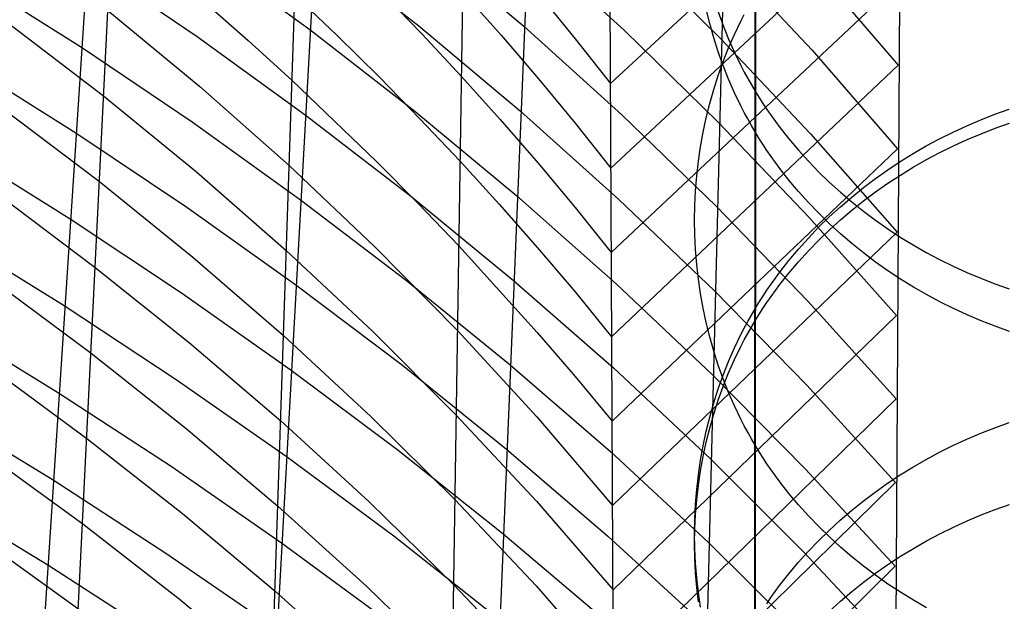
# Model space of a CAD drawing. Extents: x -383 to 1849, y -1185 to -529.
# Tile 861 of 870: x 1724 to 1755, y -681 to -662. Entities that reach past the tile are written whole.
import ezdxf

# ---------------------------------------------------------------- set-up
doc = ezdxf.new("R2010")
doc.units = 0
doc.layers.add('PREDEFINITO', color=7, linetype='CONTINUOUS')

msp = doc.modelspace()

# ---------------------------------------------------------------- linework, layer by layer
at = {"layer": 'PREDEFINITO'}
for p, q in [((1747.349, -605.521, 0.819), (1747.345, -696.67, 341.845)), ((1747.349, -620.991, 0.559), (1747.346, -711.303, 338.545)), ((1728.369, -621.637, 727.771), (1724.381, -682.515, 523.286)), ((1734.528, -635.117, 697.312), (1731.657, -687.288, 522.433)), ((1746.889, -638.563, 718.692), (1745.398, -698.052, 520.556)), ((1740.822, -640.701, 694.567), (1738.682, -692.458, 521.521)), ((1752.109, -644.974, 715.305), (1751.751, -704.055, 519.542)), ((1727.166, -648.201, 691.307), (1724.7, -697.85, 525.44)), ((1747.349, -664.612, 665.871), (1747.349, -648.815, 717.834)), ((1747.368, -649.228, 716.6), (1747.336, -708.653, 520.811)), ((1747.343, -692.823, 521.589), (1747.349, -650.249, 661.505)), ((1732.788, -653.278, 688.502), (1731.118, -702.632, 524.399)), ((1742.626, -653.482, 717.894), (1742.921, -713.252, 522.08)), ((1752.023, -655.719, 679.686), (1742.684, -664.371, 682.319)), ((1752.002, -658.406, 670.781), (1742.697, -667.092, 673.424)), ((1737.967, -658.678, 685.502), (1737.196, -707.764, 523.276)), ((1736.64, -659.769, 622.65), (1739.894, -662.523, 621.648)), ((1740.007, -659.791, 630.763), (1743.143, -662.658, 629.68)), ((1729.532, -660.099, 606.038), (1732.996, -662.629, 605.191)), ((1733.145, -659.872, 614.412), (1736.508, -662.512, 613.488)), ((1743.235, -659.945, 638.721), (1746.242, -662.922, 637.556)), ((1725.811, -660.435, 597.568), (1729.368, -662.855, 596.797)), ((1746.312, -660.214, 646.57), (1749.185, -663.296, 645.322)), ((1749.231, -660.596, 654.296), (1751.962, -663.779, 652.965)), ((1721.989, -660.886, 588.969), (1725.632, -663.197, 588.271)), ((1751.982, -661.093, 661.878), (1742.711, -669.812, 664.528)), ((1729.569, -661.712, 653.269), (1731.007, -662.976, 652.66)), ((1732.509, -661.513, 661.163), (1733.882, -662.822, 660.507)), ((1735.296, -661.414, 668.907), (1736.603, -662.767, 668.204)), ((1737.924, -661.409, 676.497), (1739.162, -662.804, 675.744)), ((1740.385, -661.49, 683.932), (1741.55, -662.922, 683.13)), ((1726.482, -662.008, 645.244), (1729.456, -664.466, 644.108)), ((1745.888, -662.434, 169.324), (1745.774, -661.973, 169.447)), ((1746.162, -662.056, 665.094), (1746.322, -662.498, 665.229)), ((1746.892, -662.356, 209.786), (1747.001, -662.145, 209.842)), ((1723.257, -662.4, 637.105), (1726.347, -664.765, 636.059)), ((1732.996, -662.629, 605.191), (1736.377, -665.258, 604.314)), ((1736.508, -662.512, 613.488), (1739.783, -665.256, 612.534)), ((1739.894, -662.523, 621.648), (1743.052, -665.38, 620.615)), ((1743.143, -662.658, 629.68), (1746.174, -665.625, 628.567)), ((1746.017, -662.89, 169.202), (1745.888, -662.434, 169.324)), ((1746.322, -662.498, 665.229), (1746.497, -662.935, 665.361)), ((1746.687, -662.783, 209.671), (1746.892, -662.356, 209.786)), ((1729.368, -662.855, 596.797), (1732.848, -665.373, 595.996)), ((1731.007, -662.976, 652.66), (1732.418, -664.261, 652.04)), ((1733.882, -662.822, 660.507), (1735.228, -664.151, 659.84)), ((1736.603, -662.767, 668.204), (1737.881, -664.139, 667.489)), ((1739.162, -662.804, 675.744), (1740.37, -664.216, 674.981)), ((1741.55, -662.922, 683.13), (1742.684, -664.371, 682.319)), ((1746.162, -663.342, 169.081), (1746.017, -662.89, 169.202)), ((1746.242, -662.922, 637.556), (1749.14, -665.995, 636.36)), ((1746.497, -663.217, 209.555), (1746.687, -662.783, 209.671)), ((1746.497, -662.935, 665.361), (1746.687, -663.365, 665.492)), ((1725.632, -663.197, 588.271), (1729.203, -665.606, 587.544)), ((1746.322, -663.658, 209.437), (1746.497, -663.217, 209.555)), ((1749.185, -663.296, 645.322), (1751.942, -666.47, 644.044)), ((1746.322, -663.789, 168.961), (1746.162, -663.342, 169.081)), ((1746.687, -663.365, 665.492), (1746.892, -663.788, 665.621)), ((1721.795, -663.658, 579.619), (1725.451, -665.96, 578.964)), ((1751.962, -663.779, 652.965), (1742.724, -672.532, 655.624)), ((1746.162, -664.104, 209.318), (1746.322, -663.658, 209.437)), ((1746.497, -664.229, 168.843), (1746.322, -663.789, 168.961)), ((1746.892, -663.788, 665.621), (1747.001, -663.997, 665.684)), ((1735.228, -664.151, 659.84), (1736.547, -665.501, 659.163)), ((1737.881, -664.139, 667.489), (1739.132, -665.531, 666.764)), ((1740.37, -664.216, 674.981), (1741.549, -665.646, 674.208)), ((1746.017, -664.556, 209.197), (1746.162, -664.104, 209.318)), ((1746.687, -664.663, 168.727), (1746.497, -664.229, 168.843)), ((1747.001, -663.997, 665.684), (1747.113, -664.204, 665.747)), ((1747.113, -664.204, 665.747), (1747.229, -664.409, 665.809)), ((1729.456, -664.466, 644.108), (1732.327, -667.007, 642.929)), ((1732.418, -664.261, 652.04), (1735.161, -666.892, 650.769)), ((1745.888, -665.013, 209.074), (1746.017, -664.556, 209.197)), ((1747.229, -664.409, 665.809), (1747.349, -664.612, 665.871)), ((1726.347, -664.765, 636.059), (1729.342, -667.214, 634.972)), ((1746.893, -665.091, 168.613), (1746.687, -664.663, 168.727)), ((1747.342, -707.306, 525.472), (1747.349, -664.612, 665.871)), ((1747.349, -664.612, 665.871), (1747.472, -664.812, 665.932)), ((1747.472, -664.812, 665.932), (1747.599, -665.011, 665.993)), ((1723.103, -665.172, 627.85), (1726.214, -667.53, 626.852)), ((1745.774, -665.473, 208.951), (1745.888, -665.013, 209.074)), ((1747.001, -665.302, 168.556), (1746.893, -665.091, 168.613)), ((1747.599, -665.011, 665.993), (1747.73, -665.208, 666.052)), ((1755.078, -665.359, 249.439), (1755.539, -665.195, 249.483)), ((1732.848, -665.373, 595.996), (1736.247, -667.992, 595.166)), ((1736.377, -665.258, 604.314), (1739.672, -667.992, 603.41)), ((1736.547, -665.501, 659.163), (1737.839, -666.87, 658.475)), ((1739.783, -665.256, 612.534), (1742.962, -668.103, 611.552)), ((1743.052, -665.38, 620.615), (1746.106, -668.337, 619.554)), ((1745.675, -665.938, 208.827), (1745.774, -665.473, 208.951)), ((1747.113, -665.511, 168.5), (1747.001, -665.302, 168.556)), ((1747.229, -665.717, 168.445), (1747.113, -665.511, 168.5)), ((1747.73, -665.208, 666.052), (1747.865, -665.402, 666.111)), ((1747.865, -665.402, 666.111), (1748.145, -665.784, 666.227)), ((1754.623, -665.536, 249.392), (1755.078, -665.359, 249.439)), ((1729.203, -665.606, 587.544), (1732.698, -668.114, 586.788)), ((1739.132, -665.531, 666.764), (1740.354, -666.94, 666.029)), ((1741.549, -665.646, 674.208), (1742.697, -667.092, 673.424)), ((1746.174, -665.625, 628.567), (1749.096, -668.688, 627.425)), ((1747.349, -665.922, 168.39), (1747.229, -665.717, 168.445)), ((1748.145, -665.784, 666.227), (1748.438, -666.156, 666.341)), ((1753.73, -665.932, 249.287), (1754.173, -665.728, 249.342)), ((1754.173, -665.728, 249.342), (1754.623, -665.536, 249.392)), ((1754.634, -665.985, 588.046), (1755.089, -665.809, 587.992)), ((1755.089, -665.809, 587.992), (1755.55, -665.647, 587.943)), ((1725.451, -665.96, 578.964), (1729.035, -668.359, 578.28)), ((1745.591, -666.406, 208.701), (1745.675, -665.938, 208.827)), ((1747.473, -666.125, 168.336), (1747.349, -665.922, 168.39)), ((1747.6, -666.326, 168.282), (1747.473, -666.125, 168.336)), ((1748.438, -666.156, 666.341), (1748.745, -666.519, 666.451)), ((1749.14, -665.995, 636.36), (1751.924, -669.16, 635.137)), ((1752.864, -666.382, 249.168), (1753.293, -666.151, 249.23)), ((1753.293, -666.151, 249.23), (1753.73, -665.932, 249.287)), ((1754.183, -666.174, 588.103), (1754.634, -665.985, 588.046)), ((1721.6, -666.439, 570.267), (1725.267, -668.732, 569.653)), ((1751.942, -666.47, 644.044), (1742.739, -675.255, 646.715)), ((1745.523, -666.876, 208.575), (1745.591, -666.406, 208.701)), ((1747.732, -666.524, 168.229), (1747.6, -666.326, 168.282)), ((1752.442, -666.626, 249.104), (1752.864, -666.382, 249.168)), ((1753.302, -666.593, 588.231), (1753.739, -666.377, 588.165)), ((1753.739, -666.377, 588.165), (1754.183, -666.174, 588.103)), ((1747.866, -666.72, 168.176), (1747.732, -666.524, 168.229)), ((1748.147, -667.106, 168.073), (1747.866, -666.72, 168.176)), ((1748.745, -666.519, 666.451), (1749.065, -666.873, 666.558)), ((1752.028, -666.882, 249.036), (1752.442, -666.626, 249.104)), ((1752.872, -666.822, 588.3), (1753.302, -666.593, 588.231)), ((1732.327, -667.007, 642.929), (1735.094, -669.63, 641.71)), ((1735.161, -666.892, 650.769), (1736.493, -668.238, 650.118)), ((1737.839, -666.87, 658.475), (1739.103, -668.258, 657.777)), ((1740.354, -666.94, 666.029), (1741.547, -668.368, 665.283)), ((1745.47, -667.349, 208.449), (1745.523, -666.876, 208.575)), ((1748.441, -667.482, 167.973), (1748.147, -667.106, 168.073)), ((1749.065, -666.873, 666.558), (1749.397, -667.216, 666.663)), ((1751.623, -667.151, 248.964), (1752.028, -666.882, 249.036)), ((1752.035, -667.318, 588.451), (1752.449, -667.064, 588.374)), ((1752.449, -667.064, 588.374), (1752.872, -666.822, 588.3)), ((1729.342, -667.214, 634.972), (1732.237, -669.747, 633.843)), ((1745.431, -667.823, 208.322), (1745.47, -667.349, 208.449)), ((1749.397, -667.216, 666.663), (1749.741, -667.549, 666.764)), ((1751.226, -667.431, 248.89), (1751.623, -667.151, 248.964)), ((1751.629, -667.584, 588.532), (1752.035, -667.318, 588.451)), ((1726.214, -667.53, 626.852), (1729.23, -669.971, 625.812)), ((1748.748, -667.848, 167.874), (1748.441, -667.482, 167.973)), ((1749.741, -667.549, 666.764), (1750.097, -667.871, 666.862)), ((1750.463, -668.027, 248.731), (1750.84, -667.724, 248.812)), ((1750.84, -667.724, 248.812), (1751.226, -667.431, 248.89)), ((1751.232, -667.861, 588.616), (1751.629, -667.584, 588.532)), ((1722.95, -667.945, 618.596), (1726.08, -670.295, 617.644)), ((1736.247, -667.992, 595.166), (1739.563, -670.715, 594.311)), ((1739.672, -667.992, 603.41), (1742.874, -670.828, 602.478)), ((1745.409, -668.299, 208.195), (1745.431, -667.823, 208.322)), ((1749.068, -668.205, 167.779), (1748.748, -667.848, 167.874)), ((1750.097, -667.871, 666.862), (1750.463, -668.183, 666.957)), ((1750.097, -668.342, 248.647), (1750.463, -668.027, 248.731)), ((1750.845, -668.151, 588.704), (1751.232, -667.861, 588.616)), ((1729.035, -668.359, 578.28), (1732.546, -670.856, 577.57)), ((1732.698, -668.114, 586.788), (1736.116, -670.722, 586.006)), ((1736.493, -668.238, 650.118), (1737.797, -669.604, 649.457)), ((1739.103, -668.258, 657.777), (1740.339, -669.665, 657.069)), ((1741.547, -668.368, 665.283), (1742.711, -669.812, 664.528)), ((1742.962, -668.103, 611.552), (1746.04, -671.05, 610.543)), ((1745.401, -668.774, 208.067), (1745.409, -668.299, 208.195)), ((1746.106, -668.337, 619.554), (1749.054, -671.39, 618.466)), ((1749.401, -668.552, 167.686), (1749.068, -668.205, 167.779)), ((1749.741, -668.668, 248.561), (1750.097, -668.342, 248.647)), ((1750.463, -668.183, 666.957), (1750.84, -668.484, 667.048)), ((1750.468, -668.451, 588.796), (1750.845, -668.151, 588.704)), ((1749.096, -668.688, 627.425), (1751.906, -671.843, 626.257)), ((1749.397, -669.004, 248.471), (1749.741, -668.668, 248.561)), ((1749.745, -668.888, 167.596), (1749.401, -668.552, 167.686)), ((1750.101, -668.763, 588.89), (1750.468, -668.451, 588.796)), ((1750.84, -668.484, 667.048), (1751.226, -668.773, 667.136)), ((1725.267, -668.732, 569.653), (1728.865, -671.121, 569.014)), ((1745.409, -669.25, 207.94), (1745.401, -668.774, 208.067)), ((1749.065, -669.351, 248.379), (1749.397, -669.004, 248.471)), ((1749.745, -669.086, 588.988), (1750.101, -668.763, 588.89)), ((1750.101, -669.213, 167.509), (1749.745, -668.888, 167.596)), ((1751.226, -668.773, 667.136), (1751.623, -669.051, 667.221)), ((1721.402, -669.244, 560.902), (1725.081, -671.528, 560.331)), ((1751.924, -669.16, 635.137), (1742.755, -677.976, 637.819)), ((1745.431, -669.725, 207.813), (1745.409, -669.25, 207.94)), ((1749.4, -669.419, 589.09), (1749.745, -669.086, 588.988)), ((1750.468, -669.528, 167.425), (1750.101, -669.213, 167.509)), ((1751.623, -669.051, 667.221), (1752.028, -669.317, 667.301)), ((1752.028, -669.317, 667.301), (1752.442, -669.57, 667.379)), ((1735.094, -669.63, 641.71), (1737.757, -672.336, 640.45)), ((1737.797, -669.604, 649.457), (1740.325, -672.393, 648.105)), ((1748.745, -669.708, 248.283), (1749.065, -669.351, 248.379)), ((1749.068, -669.762, 589.194), (1749.4, -669.419, 589.09)), ((1750.845, -669.832, 167.344), (1750.468, -669.528, 167.425)), ((1752.442, -669.57, 667.379), (1752.864, -669.812, 667.452)), ((1732.237, -669.747, 633.843), (1735.028, -672.363, 632.675)), ((1740.339, -669.665, 657.069), (1741.546, -671.09, 656.351)), ((1745.469, -670.2, 207.686), (1745.431, -669.725, 207.813)), ((1748.438, -670.074, 248.186), (1748.745, -669.708, 248.283)), ((1748.747, -670.115, 589.301), (1749.068, -669.762, 589.194)), ((1751.233, -670.124, 167.265), (1750.845, -669.832, 167.344)), ((1752.864, -669.812, 667.452), (1753.293, -670.041, 667.522)), ((1729.23, -669.971, 625.812), (1732.147, -672.496, 624.733)), ((1745.523, -670.672, 207.559), (1745.469, -670.2, 207.686)), ((1748.145, -670.45, 248.085), (1748.438, -670.074, 248.186)), ((1748.44, -670.478, 589.412), (1748.747, -670.115, 589.301)), ((1751.63, -670.404, 167.19), (1751.233, -670.124, 167.265)), ((1753.293, -670.041, 667.522), (1753.73, -670.257, 667.587)), ((1753.73, -670.257, 667.587), (1754.173, -670.459, 667.649)), ((1726.08, -670.295, 617.644), (1729.118, -672.729, 616.653)), ((1747.865, -670.836, 247.982), (1748.145, -670.45, 248.085)), ((1748.146, -670.851, 589.525), (1748.44, -670.478, 589.412)), ((1752.036, -670.673, 167.118), (1751.63, -670.404, 167.19)), ((1754.173, -670.459, 667.649), (1754.623, -670.649, 667.706)), ((1722.797, -670.721, 609.328), (1725.947, -673.063, 608.423)), ((1732.546, -670.856, 577.57), (1735.982, -673.453, 576.835)), ((1736.116, -670.722, 586.006), (1739.452, -673.434, 585.2)), ((1739.563, -670.715, 594.311), (1742.786, -673.541, 593.43)), ((1742.874, -670.828, 602.478), (1745.976, -673.765, 601.521)), ((1745.591, -671.143, 207.433), (1745.523, -670.672, 207.559)), ((1747.73, -671.032, 247.93), (1747.865, -670.836, 247.982)), ((1747.866, -671.233, 589.641), (1748.146, -670.851, 589.525)), ((1752.45, -670.929, 167.05), (1752.036, -670.673, 167.118)), ((1754.623, -670.649, 667.706), (1755.078, -670.825, 667.76)), ((1755.078, -670.825, 667.76), (1755.539, -670.986, 667.809)), ((1728.865, -671.121, 569.014), (1732.392, -673.607, 568.349)), ((1741.546, -671.09, 656.351), (1742.724, -672.532, 655.624)), ((1745.675, -671.611, 207.308), (1745.591, -671.143, 207.433)), ((1746.04, -671.05, 610.543), (1749.013, -674.094, 609.508)), ((1747.472, -671.431, 247.823), (1747.599, -671.23, 247.877)), ((1747.599, -671.23, 247.877), (1747.73, -671.032, 247.93)), ((1747.731, -671.427, 589.7), (1747.866, -671.233, 589.641)), ((1752.872, -671.173, 166.985), (1752.45, -670.929, 167.05)), ((1753.303, -671.404, 166.923), (1752.872, -671.173, 166.985)), ((1725.081, -671.528, 560.331), (1728.692, -673.907, 559.735)), ((1747.348, -671.634, 247.769), (1747.472, -671.431, 247.823)), ((1747.6, -671.623, 589.76), (1747.731, -671.427, 589.7)), ((1749.054, -671.39, 618.466), (1751.891, -674.537, 617.352)), ((1753.74, -671.622, 166.864), (1753.303, -671.404, 166.923)), ((1751.906, -671.843, 626.257), (1742.771, -680.692, 628.949)), ((1745.774, -672.075, 207.183), (1745.675, -671.611, 207.308)), ((1747.113, -672.046, 247.658), (1747.229, -671.839, 247.714)), ((1747.229, -671.839, 247.714), (1747.348, -671.634, 247.769)), ((1747.348, -672.023, 589.881), (1747.472, -671.822, 589.82)), ((1747.472, -671.822, 589.82), (1747.6, -671.623, 589.76)), ((1754.184, -671.827, 166.81), (1753.74, -671.622, 166.864)), ((1754.634, -672.018, 166.758), (1754.184, -671.827, 166.81)), ((1721.206, -672.064, 551.582), (1724.896, -674.34, 551.053)), ((1745.888, -672.536, 207.06), (1745.774, -672.075, 207.183)), ((1747.001, -672.254, 247.602), (1747.113, -672.046, 247.658)), ((1747.228, -672.226, 589.943), (1747.348, -672.023, 589.881)), ((1755.09, -672.195, 166.711), (1754.634, -672.018, 166.758)), ((1732.147, -672.496, 624.733), (1734.963, -675.105, 623.617)), ((1735.028, -672.363, 632.675), (1737.717, -675.062, 631.469)), ((1737.757, -672.336, 640.45), (1740.311, -675.119, 639.153)), ((1740.325, -672.393, 648.105), (1741.547, -673.815, 647.415)), ((1746.687, -672.893, 247.431), (1746.892, -672.465, 247.546)), ((1746.892, -672.465, 247.546), (1747.001, -672.254, 247.602)), ((1747, -672.638, 590.068), (1747.112, -672.431, 590.005)), ((1747.112, -672.431, 590.005), (1747.228, -672.226, 589.943)), ((1755.551, -672.359, 166.667), (1755.09, -672.195, 166.711)), ((1729.118, -672.729, 616.653), (1732.058, -675.246, 615.624)), ((1746.017, -672.993, 206.938), (1745.888, -672.536, 207.06)), ((1746.892, -672.846, 590.132), (1747, -672.638, 590.068)), ((1725.947, -673.063, 608.423), (1729.007, -675.489, 607.48)), ((1746.162, -673.445, 206.817), (1746.017, -672.993, 206.938)), ((1746.497, -673.327, 247.315), (1746.687, -672.893, 247.431)), ((1746.686, -673.27, 590.26), (1746.892, -672.846, 590.132)), ((1735.982, -673.453, 576.835), (1739.338, -676.154, 576.078)), ((1739.452, -673.434, 585.2), (1742.697, -676.249, 584.37)), ((1746.322, -673.891, 206.697), (1746.162, -673.445, 206.817)), ((1746.322, -673.767, 247.197), (1746.497, -673.327, 247.315)), ((1746.496, -673.7, 590.391), (1746.686, -673.27, 590.26)), ((1722.644, -673.485, 600.082), (1725.814, -675.819, 599.223)), ((1732.392, -673.607, 568.349), (1735.846, -676.193, 567.662)), ((1742.786, -673.541, 593.43), (1745.912, -676.468, 592.525)), ((1745.976, -673.765, 601.521), (1748.973, -676.8, 600.539)), ((1746.162, -674.214, 247.077), (1746.322, -673.767, 247.197)), ((1746.321, -674.136, 590.524), (1746.496, -673.7, 590.391)), ((1728.692, -673.907, 559.735), (1732.235, -676.382, 559.116)), ((1741.547, -673.815, 647.415), (1742.739, -675.255, 646.715)), ((1746.497, -674.332, 206.579), (1746.322, -673.891, 206.697)), ((1724.896, -674.34, 551.053), (1728.522, -676.709, 550.501)), ((1746.017, -674.665, 246.955), (1746.162, -674.214, 247.077)), ((1746.161, -674.578, 590.658), (1746.321, -674.136, 590.524)), ((1746.687, -674.766, 206.463), (1746.497, -674.332, 206.579)), ((1749.013, -674.094, 609.508), (1751.876, -677.231, 608.449)), ((1751.891, -674.537, 617.352), (1742.787, -683.416, 620.054)), ((1745.888, -675.122, 246.833), (1746.017, -674.665, 246.955)), ((1746.016, -675.026, 590.794), (1746.161, -674.578, 590.658)), ((1721.016, -674.879, 542.277), (1724.719, -677.146, 541.79)), ((1745.887, -675.478, 590.932), (1746.016, -675.026, 590.794)), ((1746.892, -675.193, 206.349), (1746.687, -674.766, 206.463)), ((1732.058, -675.246, 615.624), (1734.899, -677.847, 614.559)), ((1734.963, -675.105, 623.617), (1737.677, -677.796, 622.464)), ((1737.717, -675.062, 631.469), (1740.299, -677.839, 630.227)), ((1740.311, -675.119, 639.153), (1742.755, -677.976, 637.819)), ((1745.774, -675.583, 246.709), (1745.888, -675.122, 246.833)), ((1747.001, -675.404, 206.292), (1746.892, -675.193, 206.349)), ((1755.076, -675.466, 287.179), (1755.537, -675.302, 287.224)), ((1729.007, -675.489, 607.48), (1731.97, -677.998, 606.5)), ((1745.675, -676.047, 246.584), (1745.774, -675.583, 246.709)), ((1745.773, -675.934, 591.07), (1745.887, -675.478, 590.932)), ((1747.113, -675.613, 206.236), (1747.001, -675.404, 206.292)), ((1747.229, -675.82, 206.181), (1747.113, -675.613, 206.236)), ((1754.171, -675.835, 287.079), (1754.62, -675.644, 287.131)), ((1754.62, -675.644, 287.131), (1755.076, -675.466, 287.179)), ((1725.814, -675.819, 599.223), (1728.895, -678.237, 598.328)), ((1745.674, -676.394, 591.21), (1745.773, -675.934, 591.07)), ((1747.349, -676.025, 206.126), (1747.229, -675.82, 206.181)), ((1753.727, -676.041, 287.024), (1754.171, -675.835, 287.079)), ((1722.49, -676.245, 590.825), (1725.68, -678.571, 590.013)), ((1735.846, -676.193, 567.662), (1739.222, -678.883, 566.953)), ((1739.338, -676.154, 576.078), (1742.606, -678.959, 575.298)), ((1742.697, -676.249, 584.37), (1745.846, -679.166, 583.516)), ((1745.591, -676.515, 246.458), (1745.675, -676.047, 246.584)), ((1747.473, -676.228, 206.072), (1747.349, -676.025, 206.126)), ((1747.6, -676.428, 206.018), (1747.473, -676.228, 206.072)), ((1752.86, -676.49, 286.902), (1753.29, -676.259, 286.965)), ((1753.29, -676.259, 286.965), (1753.727, -676.041, 287.024)), ((1732.235, -676.382, 559.116), (1735.707, -678.957, 558.475)), ((1745.523, -676.985, 246.332), (1745.591, -676.515, 246.458)), ((1745.59, -676.857, 591.351), (1745.674, -676.394, 591.21)), ((1745.912, -676.468, 592.525), (1748.935, -679.493, 591.597)), ((1747.732, -676.627, 205.965), (1747.6, -676.428, 206.018)), ((1747.866, -676.823, 205.912), (1747.732, -676.627, 205.965)), ((1752.438, -676.734, 286.836), (1752.86, -676.49, 286.902)), ((1728.522, -676.709, 550.501), (1732.08, -679.175, 549.928)), ((1745.522, -677.323, 591.493), (1745.59, -676.857, 591.351)), ((1748.147, -677.208, 205.809), (1747.866, -676.823, 205.912)), ((1748.973, -676.8, 600.539), (1751.863, -679.929, 599.534)), ((1752.024, -676.991, 286.767), (1752.438, -676.734, 286.836)), ((1724.719, -677.146, 541.79), (1728.358, -679.507, 541.283)), ((1751.876, -677.231, 608.449), (1742.805, -686.14, 611.159)), ((1745.47, -677.458, 246.205), (1745.523, -676.985, 246.332)), ((1748.441, -677.584, 205.709), (1748.147, -677.208, 205.809)), ((1751.222, -677.541, 286.619), (1751.618, -677.26, 286.694)), ((1751.618, -677.26, 286.694), (1752.024, -676.991, 286.767)), ((1745.431, -677.932, 246.077), (1745.47, -677.458, 246.205)), ((1745.468, -677.791, 591.635), (1745.522, -677.323, 591.493)), ((1750.835, -677.833, 286.54), (1751.222, -677.541, 286.619)), ((1720.833, -677.629, 532.992), (1724.548, -679.887, 532.548)), ((1734.899, -677.847, 614.559), (1737.638, -680.532, 613.459)), ((1737.677, -677.796, 622.464), (1740.287, -680.568, 621.276)), ((1740.299, -677.839, 630.227), (1742.771, -680.692, 628.949)), ((1745.43, -678.261, 591.778), (1745.468, -677.791, 591.635)), ((1748.748, -677.951, 205.61), (1748.441, -677.584, 205.709)), ((1750.458, -678.137, 286.458), (1750.835, -677.833, 286.54)), ((1731.97, -677.998, 606.5), (1734.834, -680.591, 605.486)), ((1745.409, -678.407, 245.949), (1745.431, -677.932, 246.077)), ((1749.068, -678.308, 205.515), (1748.748, -677.951, 205.61)), ((1750.091, -678.451, 286.373), (1750.458, -678.137, 286.458)), ((1754.634, -678.279, 547.617), (1755.09, -678.103, 547.564)), ((1755.09, -678.103, 547.564), (1755.551, -677.941, 547.515)), ((1728.895, -678.237, 598.328), (1731.881, -680.737, 597.399)), ((1745.401, -678.883, 245.822), (1745.409, -678.407, 245.949)), ((1745.408, -678.732, 591.921), (1745.43, -678.261, 591.778)), ((1749.401, -678.654, 205.422), (1749.068, -678.308, 205.515)), ((1749.736, -678.777, 286.286), (1750.091, -678.451, 286.373)), ((1753.74, -678.672, 547.734), (1754.184, -678.469, 547.673)), ((1754.184, -678.469, 547.673), (1754.634, -678.279, 547.617)), ((1725.68, -678.571, 590.013), (1728.783, -680.981, 589.167)), ((1745.4, -679.203, 592.064), (1745.408, -678.732, 591.921)), ((1749.391, -679.113, 286.195), (1749.736, -678.777, 286.286)), ((1749.745, -678.99, 205.332), (1749.401, -678.654, 205.422)), ((1753.303, -678.888, 547.799), (1753.74, -678.672, 547.734)), ((1722.337, -679.005, 581.569), (1725.547, -681.323, 580.803)), ((1735.707, -678.957, 558.475), (1739.104, -681.637, 557.816)), ((1739.222, -678.883, 566.953), (1742.512, -681.678, 566.224)), ((1742.606, -678.959, 575.298), (1745.779, -681.866, 574.497)), ((1745.408, -679.358, 245.694), (1745.401, -678.883, 245.822)), ((1745.846, -679.166, 583.516), (1748.894, -682.182, 582.641)), ((1749.059, -679.46, 286.102), (1749.391, -679.113, 286.195)), ((1750.101, -679.316, 205.245), (1749.745, -678.99, 205.332)), ((1752.45, -679.359, 547.939), (1752.872, -679.118, 547.867)), ((1752.872, -679.118, 547.867), (1753.303, -678.888, 547.799)), ((1732.08, -679.175, 549.928), (1735.57, -681.739, 549.336)), ((1745.408, -679.674, 592.207), (1745.4, -679.203, 592.064)), ((1745.431, -679.833, 245.566), (1745.408, -679.358, 245.694)), ((1748.739, -679.817, 286.006), (1749.059, -679.46, 286.102)), ((1750.468, -679.631, 205.161), (1750.101, -679.316, 205.245)), ((1752.036, -679.614, 548.015), (1752.45, -679.359, 547.939)), ((1728.358, -679.507, 541.283), (1731.933, -681.963, 540.757)), ((1745.43, -680.145, 592.35), (1745.408, -679.674, 592.207)), ((1748.935, -679.493, 591.597), (1751.851, -682.613, 590.647)), ((1750.845, -679.934, 205.08), (1750.468, -679.631, 205.161)), ((1751.63, -679.88, 548.095), (1752.036, -679.614, 548.015)), ((1724.548, -679.887, 532.548), (1728.202, -682.238, 532.086)), ((1751.863, -679.929, 599.534), (1742.822, -688.867, 602.25)), ((1745.469, -680.307, 245.438), (1745.431, -679.833, 245.566)), ((1748.432, -680.183, 285.908), (1748.739, -679.817, 286.006)), ((1751.233, -680.226, 205.001), (1750.845, -679.934, 205.08)), ((1751.233, -680.158, 548.178), (1751.63, -679.88, 548.095)), ((1745.469, -680.614, 592.493), (1745.43, -680.145, 592.35)), ((1745.523, -680.78, 245.311), (1745.469, -680.307, 245.438)), ((1748.138, -680.559, 285.807), (1748.432, -680.183, 285.908)), ((1750.845, -680.448, 548.264), (1751.233, -680.158, 548.178)), ((1751.63, -680.507, 204.926), (1751.233, -680.226, 205.001)), ((1731.881, -680.737, 597.399), (1734.769, -683.323, 596.436)), ((1734.834, -680.591, 605.486), (1737.6, -683.269, 604.439)), ((1737.638, -680.532, 613.459), (1740.275, -683.297, 612.325)), ((1740.287, -680.568, 621.276), (1742.787, -683.416, 620.054)), ((1745.522, -681.082, 592.635), (1745.469, -680.614, 592.493)), ((1747.858, -680.945, 285.703), (1748.138, -680.559, 285.807)), ((1750.101, -681.061, 548.447), (1750.468, -680.749, 548.354)), ((1750.468, -680.749, 548.354), (1750.845, -680.448, 548.264)), ((1752.035, -680.775, 204.854), (1751.63, -680.507, 204.926)), ((1728.783, -680.981, 589.167), (1731.791, -683.473, 588.287)), ((1745.591, -681.25, 245.185), (1745.523, -680.78, 245.311)), ((1747.723, -681.141, 285.651), (1747.858, -680.945, 285.703)), ((1749.745, -681.384, 548.544), (1750.101, -681.061, 548.447)), ((1752.45, -681.031, 204.786), (1752.035, -680.775, 204.854)), ((1752.872, -681.275, 204.721), (1752.45, -681.031, 204.786))]:
    msp.add_line(p, q, dxfattribs=at)

doc.saveas('drawing.dxf')
